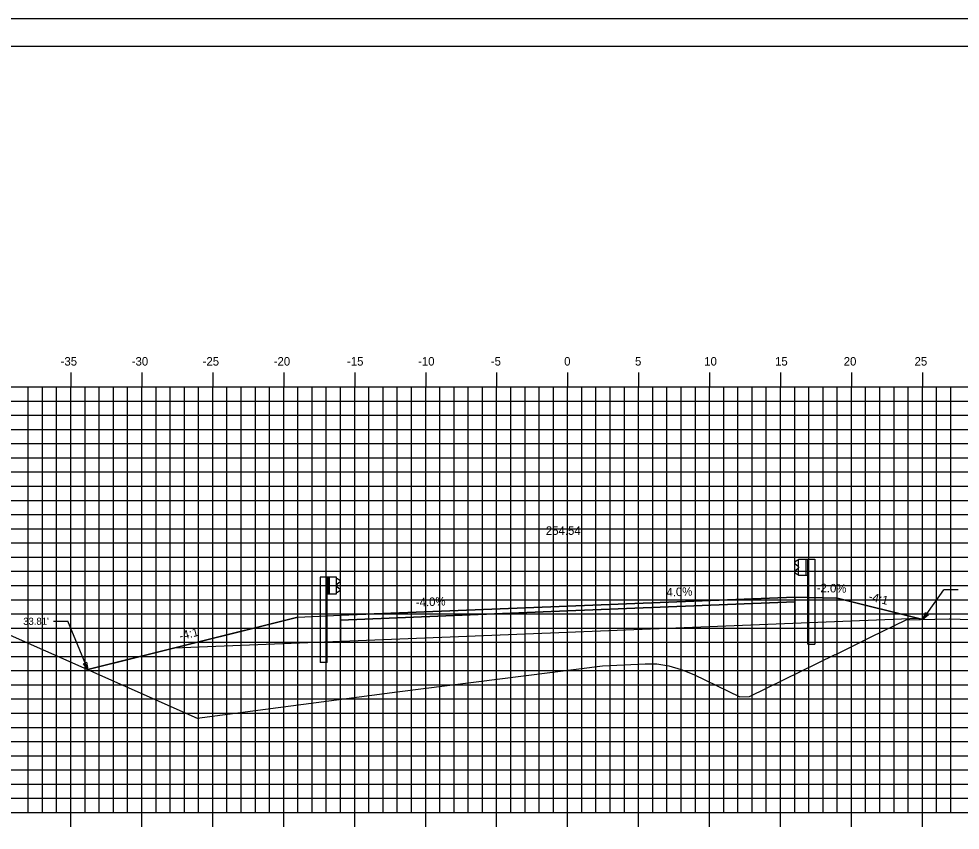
# Model space of a CAD drawing. Extents: x 1170543 to 1177585, y 609599 to 610623.
# Drawn here: x 1175318.4 to 1175384.7, y 609651.6 to 609708.8 of the extents above; entities that cross this region are included whole.
import ezdxf

# ---------------------------------------------------------------- set-up
doc = ezdxf.new("R2010")
doc.units = 0
for name, color, linetype in [('ANNOTATION', 7, 'Continuous'), ('BORDER', 7, 'Continuous'), ('D_Guardrail_Beam_Lt', 7, 'Continuous'), ('D_Guardrail_Beam_Rt', 7, 'Continuous'), ('D_Roadway_Centerline', 7, 'Continuous'), ('D_Roadway_Centerline_Text', 7, 'Continuous'), ('D_Roadway_Edge_Shoulder', 7, 'Continuous'), ('D_Roadway_Edge_TW', 7, 'Continuous'), ('D_Roadway_Pavement', 7, 'Continuous'), ('D_Roadway_SlopeLines', 7, 'Continuous'), ('D_Roadway_SubGrade', 7, 'Continuous'), ('H_V ANNOTATION', 7, 'Continuous'), ('MAJOR', 7, 'Continuous'), ('MINOR', 7, 'Continuous'), ('PLOT BOUNDARY', 7, 'Continuous'), ('S_Roadway_Centerline', 7, 'Continuous'), ('SHADING', 7, 'Continuous')]:
    doc.layers.add(name, color=color, linetype=linetype)

msp = doc.modelspace()

# ---------------------------------------------------------------- linework, layer by layer
at = {"layer": 'ANNOTATION'}
for p, q in [((1175382.107, 609666.48), (1175383.588, 609668.565)), ((1175384.588, 609668.565), (1175383.588, 609668.565)), ((1175320.847, 609666.35), (1175321.847, 609666.35)), ((1175323.26, 609662.947), (1175321.847, 609666.35))]:
    msp.add_line(p, q, dxfattribs=at)
for points in [[(1175382.498, 609666.815), (1175382.107, 609666.48), (1175382.295, 609666.96)], [(1175323.184, 609663.457), (1175323.26, 609662.947), (1175322.953, 609663.361)]]:
    msp.add_lwpolyline(points, close=True, dxfattribs=at)
at = {"layer": 'BORDER'}
msp.add_line((1175442.07, 609706.872), (1175282.07, 609706.872), dxfattribs=at)
at = {"layer": 'D_Guardrail_Beam_Lt'}
for p, q in [((1175339.64, 609669.455), (1175339.64, 609663.455)), ((1175340.111, 609669.455), (1175339.64, 609669.455)), ((1175340.799, 609669.455), (1175340.111, 609669.455)), ((1175340.111, 609669.455), (1175340.111, 609668.289)), ((1175340.174, 609669.455), (1175340.174, 609668.289)), ((1175340.278, 609669.455), (1175340.278, 609668.289)), ((1175340.799, 609668.289), (1175340.799, 609669.455)), ((1175340.799, 609669.372), (1175340.873, 609669.357)), ((1175340.803, 609668.907), (1175340.803, 609668.837)), ((1175341.032, 609669.108), (1175340.837, 609668.971)), ((1175340.837, 609668.772), (1175341.032, 609668.636)), ((1175340.889, 609669.351), (1175341.032, 609669.251)), ((1175340.111, 609668.289), (1175340.799, 609668.289)), ((1175340.132, 609663.455), (1175340.132, 609668.289)), ((1175340.873, 609668.386), (1175340.799, 609668.372)), ((1175341.032, 609668.493), (1175340.889, 609668.393)), ((1175340.132, 609663.455), (1175339.64, 609663.455))]:
    msp.add_line(p, q, dxfattribs=at)
for centre, major_axis, start_param, end_param in [((1175340.865, 609669.317), (0.0417, 0), 0.959931, 1.376053), ((1175340.882, 609668.907), (-0.0789, 0), 5.323254, 6.283185), ((1175340.882, 609668.837), (-0.0789, 0), 6.283185, 7.243116), ((1175340.982, 609669.179), (0.0877, 0), 5.323254, 7.243116), ((1175340.865, 609668.427), (0.0417, 0), 4.907132, 5.323254), ((1175340.982, 609668.565), (0.0877, 0), 5.323254, 7.243116)]:
    msp.add_ellipse(centre, major_axis=major_axis, ratio=0.995501, start_param=start_param, end_param=end_param, dxfattribs=at)
at = {"layer": 'D_Guardrail_Beam_Rt'}
for p, q in [((1175373.34, 609670.735), (1175374.028, 609670.735)), ((1175373.34, 609669.569), (1175373.34, 609670.735)), ((1175373.861, 609670.735), (1175373.861, 609669.569)), ((1175373.965, 609670.735), (1175373.965, 609669.569)), ((1175374.028, 609670.735), (1175374.499, 609670.735)), ((1175374.028, 609670.735), (1175374.028, 609669.569)), ((1175374.499, 609670.735), (1175374.499, 609664.735)), ((1175373.25, 609670.631), (1175373.107, 609670.531)), ((1175373.107, 609670.388), (1175373.302, 609670.251)), ((1175373.302, 609670.052), (1175373.107, 609669.916)), ((1175373.34, 609670.652), (1175373.266, 609670.637)), ((1175373.336, 609670.187), (1175373.336, 609670.117)), ((1175373.107, 609669.773), (1175373.25, 609669.673)), ((1175373.266, 609669.666), (1175373.34, 609669.652)), ((1175374.028, 609669.569), (1175373.34, 609669.569)), ((1175374.007, 609664.735), (1175374.007, 609669.569)), ((1175374.007, 609664.735), (1175374.499, 609664.735))]:
    msp.add_line(p, q, dxfattribs=at)
for centre, major_axis, start_param, end_param in [((1175373.157, 609670.459), (-0.0877, 0), 5.323254, 7.243116), ((1175373.274, 609670.597), (-0.0417, 0), 4.907132, 5.323254), ((1175373.257, 609670.187), (0.0789, 0), 0, 0.959931), ((1175373.257, 609670.117), (0.0789, 0), 5.323254, 6.283185), ((1175373.157, 609669.845), (-0.0877, 0), 5.323254, 7.243116), ((1175373.274, 609669.707), (-0.0417, 0), 0.959931, 1.376053)]:
    msp.add_ellipse(centre, major_axis=major_axis, ratio=0.995501, start_param=start_param, end_param=end_param, dxfattribs=at)
at = {"layer": 'D_Roadway_Centerline'}
msp.add_lwpolyline([(1175323.26, 609662.947), (1175326.959, 609663.872), (1175338.07, 609666.65), (1175341.07, 609666.77), (1175357.07, 609667.41), (1175373.07, 609668.05), (1175376.07, 609667.99), (1175382.107, 609666.48)], dxfattribs=at)
at = {"layer": 'D_Roadway_Edge_Shoulder'}
for points in [[(1175373.07, 609668.05), (1175373.07, 609667.716)], [(1175341.07, 609666.77), (1175341.07, 609666.436)]]:
    msp.add_lwpolyline(points, dxfattribs=at)
at = {"layer": 'D_Roadway_Edge_TW'}
for points in [[(1175373.07, 609667.716), (1175373.07, 609668.05), (1175357.07, 609667.41), (1175341.07, 609666.77), (1175341.07, 609666.436), (1175357.07, 609667.076)], [(1175341.07, 609666.436), (1175341.07, 609666.77), (1175357.07, 609667.41), (1175373.07, 609668.05), (1175373.07, 609667.716), (1175357.07, 609667.076)]]:
    msp.add_lwpolyline(points, close=True, dxfattribs=at)
at = {"layer": 'D_Roadway_Pavement'}
for points in [[(1175373.07, 609667.716), (1175373.07, 609667.716), (1175357.07, 609667.076), (1175341.07, 609666.436), (1175341.07, 609666.436), (1175357.07, 609667.076)], [(1175341.07, 609666.436), (1175341.07, 609666.436), (1175357.07, 609667.076), (1175373.07, 609667.716), (1175373.07, 609667.716), (1175357.07, 609667.076)]]:
    msp.add_lwpolyline(points, close=True, dxfattribs=at)
for points in [[(1175373.07, 609667.716), (1175373.07, 609667.716)], [(1175373.07, 609667.716), (1175373.07, 609667.716)], [(1175341.07, 609666.436), (1175341.07, 609666.436)], [(1175341.07, 609666.436), (1175341.07, 609666.436)]]:
    msp.add_lwpolyline(points, dxfattribs=at)
at = {"layer": 'D_Roadway_SlopeLines'}
for points in [[(1175376.07, 609667.99), (1175382.107, 609666.48)], [(1175338.07, 609666.65), (1175323.26, 609662.947)]]:
    msp.add_lwpolyline(points, dxfattribs=at)
at = {"layer": 'D_Roadway_SubGrade'}
for p, q in [((1175376.07, 609667.99), (1175373.07, 609668.05)), ((1175373.07, 609668.05), (1175373.07, 609666.216)), ((1175357.07, 609667.076), (1175373.07, 609667.716)), ((1175373.07, 609667.716), (1175373.07, 609666.216)), ((1175382.107, 609666.48), (1175376.07, 609667.99)), ((1175338.07, 609666.65), (1175341.07, 609666.77)), ((1175341.07, 609666.436), (1175357.07, 609667.076)), ((1175341.07, 609666.77), (1175341.07, 609664.936)), ((1175326.959, 609663.872), (1175338.07, 609666.65)), ((1175341.07, 609664.936), (1175341.07, 609666.436))]:
    msp.add_line(p, q, dxfattribs=at)
msp.add_lwpolyline([(1175373.07, 609666.216), (1175373.07, 609667.716), (1175357.07, 609667.076), (1175341.07, 609666.436), (1175341.07, 609664.936)], dxfattribs=at)
at = {"layer": 'MAJOR'}
for p, q in [((1175322.07, 609683.874), (1175322.07, 609682.872)), ((1175327.07, 609683.874), (1175327.07, 609682.872)), ((1175332.07, 609683.874), (1175332.07, 609682.872)), ((1175337.07, 609683.874), (1175337.07, 609682.872)), ((1175342.07, 609683.874), (1175342.07, 609682.872)), ((1175347.07, 609683.874), (1175347.07, 609682.872)), ((1175352.07, 609683.874), (1175352.07, 609682.872)), ((1175357.07, 609683.874), (1175357.07, 609682.872)), ((1175362.07, 609683.874), (1175362.07, 609682.872)), ((1175367.07, 609683.874), (1175367.07, 609682.872)), ((1175372.07, 609683.874), (1175372.07, 609682.872)), ((1175377.07, 609683.874), (1175377.07, 609682.872)), ((1175382.07, 609683.874), (1175382.07, 609682.872)), ((1175287.07, 609682.872), (1175427.07, 609682.872)), ((1175287.07, 609682.872), (1175427.07, 609682.872)), ((1175322.07, 609652.872), (1175322.07, 609682.872)), ((1175327.07, 609652.872), (1175327.07, 609682.872)), ((1175332.07, 609652.872), (1175332.07, 609682.872)), ((1175337.07, 609652.872), (1175337.07, 609682.872)), ((1175342.07, 609652.872), (1175342.07, 609682.872)), ((1175347.07, 609652.872), (1175347.07, 609682.872)), ((1175352.07, 609652.872), (1175352.07, 609682.872)), ((1175357.07, 609652.872), (1175357.07, 609682.872)), ((1175362.07, 609652.872), (1175362.07, 609682.872)), ((1175367.07, 609652.872), (1175367.07, 609682.872)), ((1175372.07, 609652.872), (1175372.07, 609682.872)), ((1175377.07, 609652.872), (1175377.07, 609682.872)), ((1175382.07, 609652.872), (1175382.07, 609682.872)), ((1175287.07, 609677.872), (1175427.07, 609677.872)), ((1175287.07, 609672.872), (1175427.07, 609672.872)), ((1175287.07, 609667.872), (1175427.07, 609667.872)), ((1175287.07, 609662.872), (1175427.07, 609662.872)), ((1175287.07, 609657.872), (1175427.07, 609657.872)), ((1175287.07, 609652.872), (1175427.07, 609652.872)), ((1175287.07, 609652.872), (1175427.07, 609652.872)), ((1175322.07, 609651.87), (1175322.07, 609652.872)), ((1175327.07, 609651.87), (1175327.07, 609652.872)), ((1175332.07, 609651.87), (1175332.07, 609652.872)), ((1175337.07, 609651.87), (1175337.07, 609652.872)), ((1175342.07, 609651.87), (1175342.07, 609652.872)), ((1175347.07, 609651.87), (1175347.07, 609652.872)), ((1175352.07, 609651.87), (1175352.07, 609652.872)), ((1175357.07, 609651.87), (1175357.07, 609652.872)), ((1175362.07, 609651.87), (1175362.07, 609652.872)), ((1175367.07, 609651.87), (1175367.07, 609652.872)), ((1175372.07, 609651.87), (1175372.07, 609652.872)), ((1175377.07, 609651.87), (1175377.07, 609652.872)), ((1175382.07, 609651.87), (1175382.07, 609652.872))]:
    msp.add_line(p, q, dxfattribs=at)
at = {"layer": 'MINOR'}
for p, q in [((1175319.07, 609652.872), (1175319.07, 609682.872)), ((1175320.07, 609652.872), (1175320.07, 609682.872)), ((1175321.07, 609652.872), (1175321.07, 609682.872)), ((1175323.07, 609652.872), (1175323.07, 609682.872)), ((1175324.07, 609652.872), (1175324.07, 609682.872)), ((1175325.07, 609652.872), (1175325.07, 609682.872)), ((1175326.07, 609652.872), (1175326.07, 609682.872)), ((1175328.07, 609652.872), (1175328.07, 609682.872)), ((1175329.07, 609652.872), (1175329.07, 609682.872)), ((1175330.07, 609652.872), (1175330.07, 609682.872)), ((1175331.07, 609652.872), (1175331.07, 609682.872)), ((1175333.07, 609652.872), (1175333.07, 609682.872)), ((1175334.07, 609652.872), (1175334.07, 609682.872)), ((1175335.07, 609652.872), (1175335.07, 609682.872)), ((1175336.07, 609652.872), (1175336.07, 609682.872)), ((1175338.07, 609652.872), (1175338.07, 609682.872)), ((1175339.07, 609652.872), (1175339.07, 609682.872)), ((1175340.07, 609652.872), (1175340.07, 609682.872)), ((1175341.07, 609652.872), (1175341.07, 609682.872)), ((1175343.07, 609652.872), (1175343.07, 609682.872)), ((1175344.07, 609652.872), (1175344.07, 609682.872)), ((1175345.07, 609652.872), (1175345.07, 609682.872)), ((1175346.07, 609652.872), (1175346.07, 609682.872)), ((1175348.07, 609652.872), (1175348.07, 609682.872)), ((1175349.07, 609652.872), (1175349.07, 609682.872)), ((1175350.07, 609652.872), (1175350.07, 609682.872)), ((1175351.07, 609652.872), (1175351.07, 609682.872)), ((1175353.07, 609652.872), (1175353.07, 609682.872)), ((1175354.07, 609652.872), (1175354.07, 609682.872)), ((1175355.07, 609652.872), (1175355.07, 609682.872)), ((1175356.07, 609652.872), (1175356.07, 609682.872)), ((1175358.07, 609652.872), (1175358.07, 609682.872)), ((1175359.07, 609652.872), (1175359.07, 609682.872)), ((1175360.07, 609652.872), (1175360.07, 609682.872)), ((1175361.07, 609652.872), (1175361.07, 609682.872)), ((1175363.07, 609652.872), (1175363.07, 609682.872)), ((1175364.07, 609652.872), (1175364.07, 609682.872)), ((1175365.07, 609652.872), (1175365.07, 609682.872)), ((1175366.07, 609652.872), (1175366.07, 609682.872)), ((1175368.07, 609652.872), (1175368.07, 609682.872)), ((1175369.07, 609652.872), (1175369.07, 609682.872)), ((1175370.07, 609652.872), (1175370.07, 609682.872)), ((1175371.07, 609652.872), (1175371.07, 609682.872)), ((1175373.07, 609652.872), (1175373.07, 609682.872)), ((1175374.07, 609652.872), (1175374.07, 609682.872)), ((1175375.07, 609652.872), (1175375.07, 609682.872)), ((1175376.07, 609652.872), (1175376.07, 609682.872)), ((1175378.07, 609652.872), (1175378.07, 609682.872)), ((1175379.07, 609652.872), (1175379.07, 609682.872)), ((1175380.07, 609652.872), (1175380.07, 609682.872)), ((1175381.07, 609652.872), (1175381.07, 609682.872)), ((1175383.07, 609652.872), (1175383.07, 609682.872)), ((1175384.07, 609652.872), (1175384.07, 609682.872)), ((1175287.07, 609681.872), (1175427.07, 609681.872)), ((1175287.07, 609680.872), (1175427.07, 609680.872)), ((1175287.07, 609679.872), (1175427.07, 609679.872)), ((1175287.07, 609678.872), (1175427.07, 609678.872)), ((1175287.07, 609676.872), (1175427.07, 609676.872)), ((1175287.07, 609675.872), (1175427.07, 609675.872)), ((1175287.07, 609674.872), (1175427.07, 609674.872)), ((1175287.07, 609673.872), (1175427.07, 609673.872)), ((1175287.07, 609671.872), (1175427.07, 609671.872)), ((1175287.07, 609670.872), (1175427.07, 609670.872)), ((1175287.07, 609669.872), (1175427.07, 609669.872)), ((1175287.07, 609668.872), (1175427.07, 609668.872)), ((1175287.07, 609666.872), (1175427.07, 609666.872)), ((1175287.07, 609665.872), (1175427.07, 609665.872)), ((1175287.07, 609664.872), (1175427.07, 609664.872)), ((1175287.07, 609663.872), (1175427.07, 609663.872)), ((1175287.07, 609661.872), (1175427.07, 609661.872)), ((1175287.07, 609660.872), (1175427.07, 609660.872)), ((1175287.07, 609659.872), (1175427.07, 609659.872)), ((1175287.07, 609658.872), (1175427.07, 609658.872)), ((1175287.07, 609656.872), (1175427.07, 609656.872)), ((1175287.07, 609655.872), (1175427.07, 609655.872)), ((1175287.07, 609654.872), (1175427.07, 609654.872)), ((1175287.07, 609653.872), (1175427.07, 609653.872))]:
    msp.add_line(p, q, dxfattribs=at)
at = {"layer": 'PLOT BOUNDARY'}
msp.add_lwpolyline([(1175273.976, 609598.813), (1175443.976, 609598.813), (1175443.976, 609708.813), (1175273.976, 609708.813)], close=True, dxfattribs=at)
at = {"layer": 'S_Roadway_Centerline'}
msp.add_lwpolyline([(1175297.007, 609674.583), (1175320.281, 609664.27), (1175330.976, 609659.52), (1175345.068, 609661.378), (1175359.532, 609663.219), (1175362.536, 609663.359), (1175363.366, 609663.342), (1175364.213, 609663.211), (1175365.079, 609662.962), (1175365.962, 609662.592), (1175369.204, 609661.025), (1175369.882, 609661.053), (1175375.917, 609663.999), (1175375.918, 609663.989), (1175376.014, 609664.036), (1175378.467, 609665.244), (1175378.47, 609665.246), (1175378.47, 609665.246), (1175380.932, 609666.451), (1175383.95, 609666.526), (1175384.032, 609666.528), (1175398.928, 609666.036)], dxfattribs=at)
at = {"layer": 'SHADING'}
msp.add_line((1175329.34, 609664.467), (1175381.771, 609666.564), dxfattribs=at)

# ---------------------------------------------------------------- texts
at = {"layer": 'ANNOTATION'}
for s, rotation, p in [('4.0%', 2.29061, (1175364.046, 609668.089)), ('-2.0%', 358.85424, (1175374.617, 609668.407)), ('-4.0%', 2.29061, (1175346.386, 609667.383)), ('-4:1', 345.96376, (1175378.242, 609667.836)), ('-4:1', 14.03624, (1175329.777, 609665.007))]:
    msp.add_text(s, height=0.6, rotation=rotation, dxfattribs=at).set_placement(p)
msp.add_text("33.81'", height=0.5, dxfattribs=at).set_placement((1175318.715, 609666.1))
at = {"layer": 'D_Roadway_Centerline'}
for s, p in [('C', (1175357.064, 609667.41)), ('L', (1175357.07, 609667.402))]:
    msp.add_text(s, height=0.0146, dxfattribs=at).set_placement(p)
at = {"layer": 'D_Roadway_Centerline_Text'}
msp.add_text('254.54', height=0.6, dxfattribs=at).set_placement((1175355.539, 609672.442))
at = {"layer": 'H_V ANNOTATION'}
for s, p in [('-35', (1175321.35, 609684.372)), ('-30', (1175326.358, 609684.372)), ('-25', (1175331.355, 609684.372)), ('-20', (1175336.363, 609684.372)), ('-15', (1175341.526, 609684.372)), ('-10', (1175346.534, 609684.372)), ('-5', (1175351.66, 609684.372)), ('0', (1175356.829, 609684.372)), ('5', (1175361.821, 609684.372)), ('10', (1175366.695, 609684.372)), ('15', (1175371.687, 609684.372)), ('20', (1175376.524, 609684.372)), ('25', (1175381.516, 609684.372))]:
    msp.add_text(s, height=0.6, dxfattribs=at).set_placement(p)

doc.saveas('drawing.dxf')
